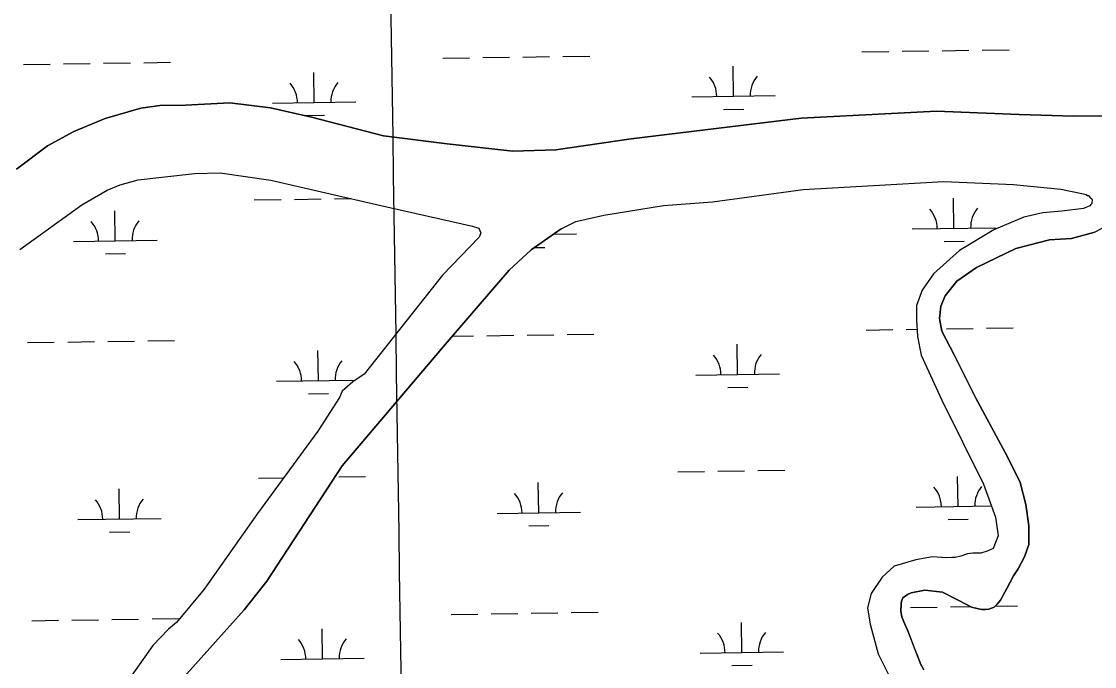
# Model space of a CAD drawing. Extents: x 3807117 to 3845308, y 337856 to 363736.
# Drawn here: x 3831918 to 3833202, y 357639 to 358410 of the extents above; entities that cross this region are included whole.
import ezdxf

# ---------------------------------------------------------------- set-up
doc = ezdxf.new("R2010")
doc.units = 0
for name, color, linetype in [('V-GRID-MAJR', 7, 'Continuous'), ('V-TOPO-SHOR', 7, 'Continuous'), ('V-WETL-SWMP', 7, 'Continuous')]:
    doc.layers.add(name, color=color, linetype=linetype)

msp = doc.modelspace()

# ---------------------------------------------------------------- linework, layer by layer
at = {"layer": 'V-GRID-MAJR'}
msp.add_spline([(3832584.656, 343599.314), (3832493.028, 349656.333), (3832401.352, 355716.436), (3832309.677, 361776.538), (3832309.63, 361779.62200000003)], degree=3, dxfattribs=at)
at = {"layer": 'V-TOPO-SHOR'}
for points in [[(3831912.271, 358233.656), (3831949.213, 358261.51900000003), (3831980.541, 358278.87), (3832018.1550000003, 358294.281), (3832061.036, 358306.694), (3832083.847, 358309.809), (3832114.5130000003, 358310.503), (3832167.4930000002, 358313.264), (3832216.014, 358306.972), (3832265.142, 358296.124), (3832351.455, 358273.635), (3832427.599, 358263.919), (3832506.318, 358255.299), (3832557.762, 358256.985), (3832647.954, 358269.947), (3832851.2430000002, 358294.83), (3833013.301, 358303.178), (3833112.197, 358299.17600000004), (3833177.2490000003, 358297.009), (3833325.961, 358297.773), (3833467.983, 358295.268)], [(3831916.24, 358137.793), (3831990.171, 358191.125), (3832020.563, 358208.511), (3832036.069, 358215.124), (3832057.853, 358220.83400000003), (3832124.989, 358228.616), (3832155.758, 358229.31), (3832216.481, 358220.772), (3832348.139, 358190.357), (3832457.752, 358165.703), (3832465.6350000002, 358163.275), (3832467.8510000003, 358157.583), (3832465.883, 358152.322), (3832422.035, 358106.977), (3832328.183, 357988.492), (3832314.824, 357979.319), (3832302.034, 357968.071), (3832298.551, 357960.688), (3832272.848, 357920.449), (3832200.466, 357821.75800000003), (3832136.761, 357731.61100000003), (3832103.745, 357691.731), (3832094.015, 357683.68200000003), (3832075.1550000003, 357663.95), (3832028.129, 357597.66000000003)], [(3832563.941, 358162.38), (3832581.4820000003, 358171.125), (3832615.227, 358178.67100000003), (3832686.446, 358190.196), (3832744.978, 358194.855), (3832853.698, 358209.316), (3833022.0130000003, 358218.865), (3833105.569, 358215.537), (3833162.045, 358210.03500000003), (3833189.304, 358204.38800000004), (3833192.4560000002, 358203.417), (3833194.045, 358202.41000000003), (3833195.0870000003, 358202.43200000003), (3833196.699, 358200.382), (3833199.353, 358198.357), (3833199.378, 358197.31200000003), (3833198.9620000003, 358192.608), (3833197.9420000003, 358191.541), (3833196.935, 358189.954)], [(3833196.935, 358189.954), (3833189.199, 358186.655), (3833163.239, 358183.46400000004), (3833140.377, 358181.38300000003), (3833117.585, 358176.181), (3833081.997, 358161.319), (3833040.906, 358136.438), (3833009.774, 358108.659), (3832996.159, 358089.086), (3832989.286, 358070.707), (3832989.1550000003, 358053.522), (3832990.644, 358033.771), (3832994.793, 358011.477), (3833019.447, 357957.365), (3833069.6210000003, 357856.972), (3833084.045, 357817.728), (3833087.154, 357795.409), (3833081.251, 357780.17600000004), (3833074.036, 357776.889), (3833066.276, 357774.63), (3833063.153, 357774.558), (3833056.911, 357774.419), (3833050.157, 357773.745), (3833042.409, 357770.966), (3833035.679, 357769.252), (3833031.5160000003, 357769.157), (3833025.271, 357769.016), (3833008.582, 357770.2), (3832988.358, 357766.62), (3832962.504, 357758.743), (3832948.215, 357745.925), (3832935.12, 357726.364), (3832930.826, 357709.086), (3832933.875, 357689.369), (3832943.523, 357654.183), (3832959.344, 357622.259)], [(3833234.327, 358174.625), (3833202.935, 358158.29600000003), (3833174.988, 358150.892), (3833148.471, 358149.252), (3833108.092, 358138.967), (3833061.23, 358116.037), (3833037.645, 358099.885), (3833023.463, 358082.381), (3833018.542, 358069.773), (3833016.791, 358055.155), (3833019.734, 358040.12200000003), (3833034.977, 358010.791), (3833060.057, 357960.852)], [(3832563.941, 358162.38), (3832528.109, 358137.128), (3832501.612, 358113.125), (3832427.644, 358026.68700000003), (3832302.026, 357878.756), (3832211.539, 357740.981), (3832184.758, 357706.57300000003), (3832109.17, 357622.699), (3832072.843, 357573.512), (3832056.8680000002, 357544.029), (3832034.893, 357504.011), (3831976.4450000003, 357398.162), (3831966.072, 357374.006), (3831952.603, 357348.74), (3831921.84, 357306.443), (3831856.883, 357212.407)], [(3833060.057, 357960.852), (3833098.653, 357888.83400000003), (3833113.389, 357858.968), (3833120.233, 357832.57), (3833123.934, 357807.142), (3833123.919, 357784.753), (3833118.525, 357770.05), (3833111.037, 357755.825), (3833105.502, 357747.369), (3833097.517, 357732.08900000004), (3833090.017, 357718.381), (3833085.96, 357713.603), (3833082.398, 357709.878), (3833075.681, 357707.64400000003), (3833072.0500000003, 357707.042), (3833067.366, 357706.935), (3833063.7, 357707.89400000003), (3833055.326, 357709.786), (3833051.6350000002, 357711.78500000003), (3833020.557, 357727.743), (3832999.149, 357730.38300000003), (3832983.089, 357726.895), (3832978.44, 357725.228), (3832972.81, 357720.935), (3832971.329, 357717.257), (3832970.893, 357713.601), (3832970.561, 357705.264), (3832971.753, 357698.52400000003), (3832973.977, 357692.325), (3832978.909, 357681.503), (3832986.6520000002, 357661.371), (3832990.521, 357651.567), (3832994.398, 357641.241), (3832998.182, 357635.079)]]:
    msp.add_lwpolyline(points, dxfattribs=at)
at = {"layer": 'V-WETL-SWMP'}
for p, q in [((3832972.0612428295, 358374.7165959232), (3833004.0576517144, 358375.19597251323)), ((3833020.0558561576, 358375.43566080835), (3833052.0522650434, 358375.91503739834)), ((3833068.0504694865, 358376.1547256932), (3833100.0468783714, 358376.6341022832)), ((3832422.214954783, 358366.47868899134), (3832454.2113636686, 358366.9580655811)), ((3832470.2095681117, 358367.197753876), (3832502.205976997, 358367.677130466)), ((3832518.20418144, 358367.9168187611), (3832550.2005903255, 358368.39619535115)), ((3832566.198794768, 358368.635883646), (3832598.195203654, 358369.115260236)), ((3832924.0666295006, 358373.99753103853), (3832956.0630383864, 358374.4769076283)), ((3831920.363280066, 358358.9598469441), (3831952.3596889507, 358359.4392235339)), ((3831968.3578933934, 358359.6789118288), (3832000.3543022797, 358360.1582884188)), ((3832016.3525067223, 358360.3979767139), (3832048.3489156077, 358360.8773533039)), ((3832064.3471200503, 358361.11704159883), (3832096.3435289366, 358361.5964181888)), ((3832268.4004448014, 358313.42651466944), (3832267.861146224, 358349.4224749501)), ((3832770.2521195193, 358320.94535671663), (3832769.712820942, 358356.9413169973)), ((3832167.494131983, 358313.2629814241), (3832114.5131328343, 358310.5029813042)), ((3832216.014131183, 358306.97298153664), (3832167.494131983, 358313.2629814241)), ((3832218.406055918, 358312.6774887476), (3832318.3948336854, 358314.17554059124)), ((3832720.2577306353, 358320.19633079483), (3832820.2465084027, 358321.69438263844)), ((3832061.037133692, 358306.6929811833), (3832018.1551343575, 358294.2819810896)), ((3832083.8471333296, 358309.80898123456), (3832061.037133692, 358306.6929811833)), ((3832114.5131328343, 358310.5029813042), (3832083.8471333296, 358309.80898123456)), ((3832265.142130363, 358296.12398165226), (3832216.014131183, 358306.97298153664)), ((3832257.4199917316, 358297.82927155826), (3832280.630262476, 358298.17701247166)), ((3832758.48463053, 358305.3363220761), (3832782.481937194, 358305.6958545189)), ((3833013.301118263, 358303.1769833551), (3832851.242120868, 358294.8289829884)), ((3833112.1971166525, 358299.1749835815), (3833013.301118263, 358303.1769833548)), ((3833177.250115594, 358297.0079837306), (3833112.1971166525, 358299.1749835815)), ((3833325.9601131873, 358297.77298406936), (3833177.250115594, 358297.0079837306)), ((3832018.1551343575, 358294.2819810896), (3831980.542134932, 358278.86998100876)), ((3832351.455128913, 358273.63598185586), (3832265.142130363, 358296.123981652)), ((3832851.242120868, 358294.8289829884), (3832647.9541241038, 358269.946982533)), ((3831980.542134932, 358278.869981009), (3831949.2131354, 358261.51998094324)), ((3832427.599127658, 358263.9189820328), (3832351.455128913, 358273.6359818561)), ((3831949.2131354, 358261.51998094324), (3831912.272135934, 358233.65698086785)), ((3832506.3181263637, 358255.2999822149), (3832427.599127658, 358263.9189820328)), ((3832647.9541241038, 358269.946982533), (3832557.7631255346, 358256.98498233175)), ((3832557.7631255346, 358256.9849823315), (3832506.3181263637, 358255.2999822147)), ((3832196.7298431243, 358196.9077755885), (3832228.726252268, 358197.38715218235)), ((3832244.7244568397, 358197.6268404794), (3832276.720865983, 358198.106217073)), ((3832292.7190705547, 358198.34590537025), (3832312.2888263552, 358198.6391033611)), ((3833034.083493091, 358163.01796456), (3833033.5441944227, 358199.0139248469)), ((3832030.380135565, 358147.9802803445), (3832029.840836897, 358183.97624063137)), ((3832984.0891038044, 358162.2689386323), (3833084.077882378, 358163.7669904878)), ((3831980.385746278, 358147.2312544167), (3832080.374524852, 358148.7293062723)), ((3832554.654831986, 358155.8350685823), (3832582.226203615, 358156.24814838)), ((3833022.316004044, 358147.4089299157), (3833046.3133109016, 358147.76846236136)), ((3832018.612646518, 358132.3712457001), (3832042.609953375, 358132.7307781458)), ((3832532.2817557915, 358140.0671389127), (3832544.461632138, 358140.24962025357)), ((3832929.0502083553, 358041.3598597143), (3832961.0466174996, 358041.8392363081)), ((3832977.044822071, 358042.0789246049), (3832990.002042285, 358042.27305226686)), ((3833025.039435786, 358042.79798949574), (3833057.03584493, 358043.2773660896)), ((3833073.0340495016, 358043.5170543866), (3833105.030458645, 358043.99643098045)), ((3832021.3360782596, 358027.7603052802), (3832053.3324874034, 358028.23968187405)), ((3832069.330691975, 358028.4793701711), (3832101.327101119, 358028.9587467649)), ((3832433.851161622, 358033.9406886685), (3832459.194938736, 358034.32039420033)), ((3832475.1931433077, 358034.56008249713), (3832507.189552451, 358035.0394590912)), ((3832523.187757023, 358035.279147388), (3832555.1841661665, 358035.75852398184)), ((3832571.182370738, 358035.9982122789), (3832603.1787798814, 358036.47758887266)), ((3831925.346850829, 358026.3221754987), (3831957.3432599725, 358026.80155209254)), ((3831973.341464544, 358027.04124038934), (3832005.337873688, 358027.5206169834)), ((3832273.384018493, 357980.78884325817), (3832272.8447198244, 358016.7848035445)), ((3832775.2356972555, 357988.3076853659), (3832774.6963985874, 358024.3036456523)), ((3832223.3896292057, 357980.03981733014), (3832317.936572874, 357981.45633852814)), ((3832725.241307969, 357987.5586594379), (3832825.2300865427, 357989.0567112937)), ((3832261.6165294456, 357965.1798086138), (3832285.613836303, 357965.5393410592)), ((3832763.4682082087, 357972.6986507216), (3832787.4655150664, 357973.058183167)), ((3832201.713487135, 357864.27010646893), (3832231.9779185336, 357864.7235342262)), ((3832297.7027145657, 357865.7082362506), (3832329.6991237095, 357866.1876128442)), ((3832703.5651658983, 357871.7889485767), (3832735.5615750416, 357872.2683251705)), ((3832751.5597796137, 357872.50801346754), (3832783.556188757, 357872.98739006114)), ((3832799.5543933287, 357873.2270783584), (3832831.550802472, 357873.706454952)), ((3833039.067137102, 357830.38029544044), (3833038.5278384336, 357866.3762557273)), ((3832035.3637795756, 357815.3426112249), (3832034.8244809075, 357851.33857151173)), ((3832537.2154583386, 357822.86145333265), (3832536.676159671, 357858.8574136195)), ((3832487.221069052, 357822.1124274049), (3832587.209847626, 357823.61047926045)), ((3832989.0727478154, 357829.63126951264), (3833079.173136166, 357830.9811715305)), ((3831985.369390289, 357814.5935852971), (3832085.3581688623, 357816.09163715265)), ((3833027.2996480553, 357814.77126079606), (3833051.296954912, 357815.1307932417)), ((3832023.5962905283, 357799.73357658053), (3832047.593597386, 357800.0931090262)), ((3832525.447969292, 357807.2524186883), (3832549.445276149, 357807.611951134)), ((3832982.0284660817, 357709.4412554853), (3833014.024875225, 357709.92063207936)), ((3833030.0230797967, 357710.16032037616), (3833053.972683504, 357710.5191381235)), ((3833083.4335762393, 357710.9605271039), (3833110.0141026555, 357711.3587618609)), ((3831930.3304948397, 357693.6845063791), (3831962.3269039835, 357694.16388297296)), ((3831978.3251085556, 357694.40357126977), (3832010.321517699, 357694.88294786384)), ((3832026.3197222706, 357695.12263616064), (3832058.3161314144, 357695.6020127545)), ((3832074.314335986, 357695.84170105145), (3832106.31074513, 357696.3210776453)), ((3832432.182173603, 357701.2033484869), (3832464.1785827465, 357701.68272508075)), ((3832480.176787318, 357701.92241337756), (3832512.173196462, 357702.40178997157)), ((3832528.1714010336, 357702.6414782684), (3832560.1678101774, 357703.1208548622)), ((3832576.166014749, 357703.36054315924), (3832608.1624238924, 357703.8399197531)), ((3832278.3676625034, 357648.15117413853), (3832277.8283638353, 357684.14713442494)), ((3832780.219341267, 357655.6700162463), (3832779.6800425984, 357691.6659765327)), ((3832730.2249519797, 357654.9209903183), (3832830.2137305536, 357656.4190421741)), ((3832228.373273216, 357647.40214821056), (3832328.36205179, 357648.90020006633)), ((3832768.4518522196, 357640.06098160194), (3832792.449159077, 357640.4205140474))]:
    msp.add_line(p, q, dxfattribs=at)
for points in [[(3831916.24, 358137.794), (3831990.171, 358191.125), (3832020.5640000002, 358208.51), (3832036.068, 358215.123), (3832057.8540000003, 358220.83400000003), (3832124.989, 358228.615), (3832155.759, 358229.311), (3832216.481, 358220.772), (3832348.14, 358190.357), (3832457.753, 358165.704), (3832465.6350000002, 358163.27400000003), (3832467.8510000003, 358157.58400000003), (3832465.882, 358152.322), (3832422.035, 358106.977), (3832328.184, 357988.492), (3832314.825, 357979.32), (3832302.035, 357968.072), (3832298.5500000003, 357960.688), (3832272.849, 357920.45), (3832200.466, 357821.75800000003), (3832136.7600000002, 357731.61100000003), (3832103.7460000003, 357691.73), (3832094.014, 357683.68200000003), (3832075.1550000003, 357663.949), (3832028.128, 357597.66000000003)], [(3832109.171, 357622.69800000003), (3832184.757, 357706.57300000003), (3832211.539, 357740.981), (3832302.026, 357878.756), (3832427.644, 358026.68700000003), (3832501.612, 358113.126), (3832528.11, 358137.127), (3832563.94, 358162.379), (3832581.4820000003, 358171.124), (3832615.2260000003, 358178.67100000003), (3832686.446, 358190.196), (3832744.978, 358194.854), (3832853.699, 358209.316), (3833022.012, 358218.865), (3833105.569, 358215.538), (3833162.044, 358210.034), (3833189.304, 358204.389), (3833192.4560000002, 358203.417), (3833194.044, 358202.41000000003), (3833195.0870000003, 358202.433), (3833196.699, 358200.38300000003), (3833199.3540000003, 358198.356), (3833199.377, 358197.313), (3833198.9620000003, 358192.608), (3833197.943, 358191.541), (3833196.935, 358189.953), (3833189.2, 358186.654), (3833163.239, 358183.463), (3833140.377, 358181.384), (3833117.585, 358176.18200000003), (3833081.9960000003, 358161.318), (3833040.906, 358136.438), (3833009.774, 358108.659), (3832996.159, 358089.086), (3832989.286, 358070.707), (3832989.154, 358053.522), (3832990.643, 358033.771), (3832994.792, 358011.476), (3833019.446, 357957.364), (3833069.62, 357856.971), (3833084.045, 357817.727), (3833087.154, 357795.409), (3833081.251, 357780.17600000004), (3833074.036, 357776.88800000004), (3833066.2770000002, 357774.63), (3833056.91, 357774.418), (3833050.156, 357773.745), (3833042.409, 357770.966), (3833035.679, 357769.252), (3833025.272, 357769.016), (3833008.583, 357770.2), (3832988.359, 357766.619), (3832962.504, 357758.744), (3832948.215, 357745.925), (3832935.1210000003, 357726.364), (3832930.826, 357709.085), (3832933.875, 357689.369), (3832943.523, 357654.18200000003), (3832959.345, 357622.259)], [(3832998.182, 357635.079), (3832994.398, 357641.241), (3832990.52, 357651.567), (3832978.9080000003, 357681.503), (3832973.977, 357692.325), (3832971.754, 357698.523), (3832970.561, 357705.264), (3832970.892, 357713.602), (3832971.33, 357717.257), (3832972.809, 357720.935), (3832978.4390000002, 357725.228), (3832983.088, 357726.895), (3832999.149, 357730.382), (3833020.556, 357727.743), (3833051.636, 357711.78500000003), (3833055.326, 357709.786), (3833063.7, 357707.893), (3833067.366, 357706.935), (3833072.0500000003, 357707.041), (3833075.681, 357707.643), (3833082.399, 357709.878), (3833085.9590000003, 357713.603), (3833090.0160000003, 357718.381), (3833097.5160000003, 357732.088), (3833105.501, 357747.368), (3833111.037, 357755.824), (3833118.525, 357770.05100000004), (3833123.919, 357784.752), (3833123.933, 357807.141), (3833120.234, 357832.57), (3833113.3880000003, 357858.969), (3833098.654, 357888.83400000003), (3833060.057, 357960.853), (3833034.9760000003, 358010.79), (3833019.734, 358040.123), (3833016.79, 358055.155), (3833018.542, 358069.77400000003), (3833023.463, 358082.381), (3833037.646, 358099.884), (3833061.231, 358116.037), (3833108.092, 358138.966), (3833148.471, 358149.252), (3833174.988, 358150.893), (3833202.936, 358158.295)]]:
    msp.add_lwpolyline(points, dxfattribs=at)
for centre, radius, start, end in [((3832213.156595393, 358313.0736967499), 35.246287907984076, 0.08653252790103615, 41.63019086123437), ((3832323.6300686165, 358314.72883239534), 35.246287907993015, 140.0865295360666, 181.63018786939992), ((3832715.0082701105, 358320.5925387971), 35.246287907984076, 0.08653252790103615, 41.63019086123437), ((3832825.481743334, 358322.24767444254), 35.246287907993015, 140.0865295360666, 181.63018786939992), ((3832978.839643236, 358162.6651466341), 35.24628790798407, 0.08653253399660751, 41.630190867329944), ((3833089.3131173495, 358164.32028229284), 35.24628790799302, 140.0865295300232, 181.63018786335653), ((3831975.1362857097, 358147.6274624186), 35.24628790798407, 0.08653253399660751, 41.630190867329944), ((3832085.609759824, 358149.2825980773), 35.24628790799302, 140.0865295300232, 181.63018786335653), ((3832218.1401686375, 357980.43602533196), 35.24628790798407, 0.08653253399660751, 41.630190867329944), ((3832328.6136427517, 357982.09116099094), 35.24628790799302, 140.0865295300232, 181.63018786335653), ((3832719.9918474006, 357987.95486743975), 35.24628790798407, 0.08653253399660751, 41.630190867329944), ((3832830.4653215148, 357989.6100030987), 35.24628790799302, 140.0865295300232, 181.63018786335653), ((3832983.8232872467, 357830.0274775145), 35.24628790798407, 0.08653253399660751, 41.630190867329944), ((3833094.296761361, 357831.68261317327), 35.24628790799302, 140.0865295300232, 181.63018786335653), ((3831980.11992972, 357814.98979329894), 35.24628790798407, 0.08653253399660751, 41.630190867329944), ((3832090.5934038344, 357816.6449289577), 35.24628790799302, 140.0865295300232, 181.63018786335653), ((3832481.971608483, 357822.50863540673), 35.24628790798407, 0.08653253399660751, 41.630190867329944), ((3832592.445082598, 357824.1637710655), 35.24628790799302, 140.0865295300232, 181.63018786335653), ((3832223.1238126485, 357647.7983562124), 35.24628790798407, 0.08653253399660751, 41.630190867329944), ((3832333.597286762, 357649.45349187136), 35.24628790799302, 140.0865295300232, 181.63018786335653), ((3832724.9754914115, 357655.3171983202), 35.24628790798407, 0.08653253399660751, 41.630190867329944), ((3832835.4489655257, 357656.97233397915), 35.24628790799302, 140.0865295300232, 181.63018786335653)]:
    msp.add_arc(centre, radius, start, end, dxfattribs=at)

doc.saveas('drawing.dxf')
